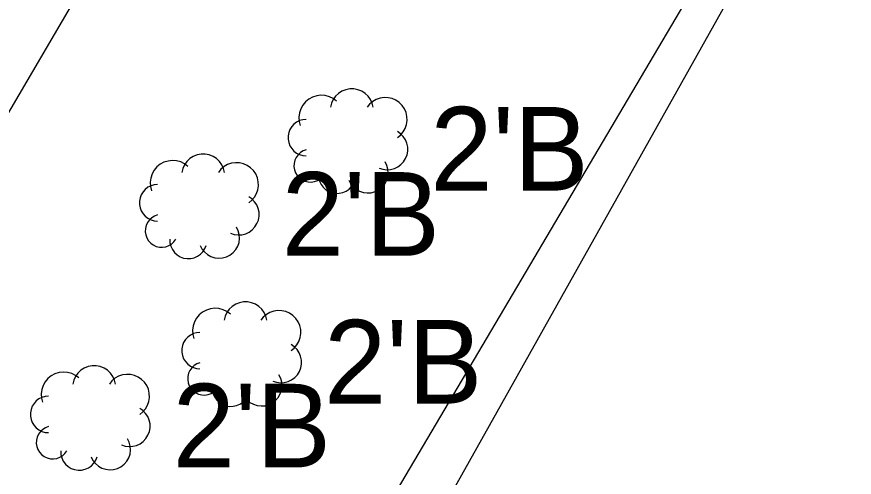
# Model space of a CAD drawing. Extents: x 1363693 to 1365209, y 422201 to 424153.
# Drawn here: x 1364099.18 to 1364115.18, y 422835.87 to 422844.67 of the extents above; entities that cross this region are included whole.
import ezdxf

# ---------------------------------------------------------------- set-up
doc = ezdxf.new("R2010")
doc.units = 0
for name, color, linetype in [('RD_X_Fence', 7, 'Continuous'), ('UT_X_FO', 7, 'Continuous'), ('VG_X_Cells', 7, 'Continuous'), ('VG_X_Flower_Bed', 7, 'Continuous'), ('VG_X_Text', 7, 'Continuous')]:
    doc.layers.add(name, color=color, linetype=linetype)

msp = doc.modelspace()

# ---------------------------------------------------------------- linework, layer by layer
at = {"layer": 'RD_X_Fence'}
msp.add_line((1364094.282, 422834.733), (1364106.787, 422856.103), dxfattribs=at)
at = {"layer": 'UT_X_FO'}
msp.add_lwpolyline([(1364198.41, 423083.145), (1364202.916, 423079.215), (1364206.614, 423072.625), (1364206.927, 423065.384), (1364205.607, 423052.889), (1364202.652, 423033.176), (1364193.585, 423006.537), (1364182.955, 422981.103), (1364130.325, 422876.058), (1364040.63, 422724.214)], dxfattribs=at)
at = {"layer": 'VG_X_Cells'}
for points in [[(1364105.988, 422842.94), (1364105.969, 422843.015), (1364105.937, 422843.086), (1364105.892, 422843.15), (1364105.835, 422843.204), (1364105.77, 422843.246), (1364105.697, 422843.275), (1364105.621, 422843.29), (1364105.542, 422843.29), (1364105.466, 422843.275), (1364105.393, 422843.246), (1364105.328, 422843.204), (1364105.271, 422843.15), (1364105.226, 422843.086), (1364105.193, 422843.015), (1364105.175, 422842.94)], [(1364105.291, 422843.056), (1364105.226, 422843.105), (1364105.153, 422843.14), (1364105.074, 422843.162), (1364104.992, 422843.168), (1364104.911, 422843.158), (1364104.833, 422843.134), (1364104.762, 422843.095), (1364104.698, 422843.044), (1364104.646, 422842.981), (1364104.606, 422842.91), (1364104.58, 422842.833), (1364104.57, 422842.752), (1364104.575, 422842.67), (1364104.595, 422842.591)], [(1364106.452, 422842.359), (1364106.513, 422842.408), (1364106.563, 422842.467), (1364106.602, 422842.535), (1364106.627, 422842.609), (1364106.638, 422842.685), (1364106.635, 422842.763), (1364106.617, 422842.839), (1364106.586, 422842.91), (1364106.542, 422842.975), (1364106.487, 422843.03), (1364106.423, 422843.073), (1364106.352, 422843.105), (1364106.276, 422843.122), (1364106.198, 422843.125), (1364106.121, 422843.114), (1364106.048, 422843.089), (1364105.98, 422843.05), (1364105.921, 422843), (1364105.872, 422842.94)], [(1364104.711, 422842.707), (1364104.647, 422842.701), (1364104.585, 422842.684), (1364104.527, 422842.655), (1364104.476, 422842.616), (1364104.433, 422842.569), (1364104.399, 422842.514), (1364104.376, 422842.454), (1364104.364, 422842.391), (1364104.364, 422842.327), (1364104.376, 422842.264), (1364104.399, 422842.204), (1364104.433, 422842.149), (1364104.476, 422842.102), (1364104.527, 422842.063), (1364104.585, 422842.034), (1364104.647, 422842.017), (1364104.711, 422842.011)], [(1364106.104, 422841.778), (1364106.174, 422841.755), (1364106.248, 422841.745), (1364106.322, 422841.75), (1364106.394, 422841.768), (1364106.461, 422841.8), (1364106.52, 422841.844), (1364106.571, 422841.898), (1364106.61, 422841.961), (1364106.637, 422842.03), (1364106.65, 422842.103), (1364106.649, 422842.177), (1364106.634, 422842.25), (1364106.606, 422842.318), (1364106.565, 422842.38), (1364106.513, 422842.433), (1364106.452, 422842.475)], [(1364104.711, 422842.127), (1364104.653, 422842.106), (1364104.6, 422842.074), (1364104.555, 422842.032), (1364104.519, 422841.982), (1364104.493, 422841.927), (1364104.478, 422841.867), (1364104.476, 422841.806), (1364104.485, 422841.745), (1364104.506, 422841.687), (1364104.538, 422841.635), (1364104.58, 422841.589), (1364104.629, 422841.553), (1364104.685, 422841.527), (1364104.745, 422841.512), (1364104.806, 422841.509), (1364104.867, 422841.519), (1364104.925, 422841.54), (1364104.977, 422841.571), (1364105.023, 422841.613), (1364105.059, 422841.662)], [(1364103.148, 422841.694), (1364103.129, 422841.769), (1364103.097, 422841.84), (1364103.052, 422841.904), (1364102.995, 422841.958), (1364102.93, 422842), (1364102.857, 422842.029), (1364102.781, 422842.044), (1364102.702, 422842.044), (1364102.626, 422842.029), (1364102.553, 422842), (1364102.488, 422841.958), (1364102.431, 422841.904), (1364102.386, 422841.84), (1364102.353, 422841.769), (1364102.335, 422841.694)], [(1364102.451, 422841.81), (1364102.386, 422841.859), (1364102.313, 422841.894), (1364102.234, 422841.916), (1364102.152, 422841.922), (1364102.071, 422841.912), (1364101.993, 422841.888), (1364101.922, 422841.849), (1364101.858, 422841.798), (1364101.806, 422841.735), (1364101.766, 422841.664), (1364101.74, 422841.587), (1364101.73, 422841.506), (1364101.735, 422841.424), (1364101.755, 422841.345)], [(1364103.612, 422841.113), (1364103.673, 422841.162), (1364103.723, 422841.221), (1364103.762, 422841.289), (1364103.787, 422841.363), (1364103.798, 422841.439), (1364103.795, 422841.517), (1364103.777, 422841.593), (1364103.746, 422841.664), (1364103.702, 422841.729), (1364103.647, 422841.784), (1364103.583, 422841.827), (1364103.512, 422841.859), (1364103.436, 422841.876), (1364103.358, 422841.879), (1364103.281, 422841.868), (1364103.208, 422841.843), (1364103.14, 422841.804), (1364103.081, 422841.754), (1364103.032, 422841.694)], [(1364105.523, 422841.546), (1364105.558, 422841.479), (1364105.606, 422841.419), (1364105.663, 422841.37), (1364105.73, 422841.333), (1364105.802, 422841.31), (1364105.877, 422841.301), (1364105.953, 422841.306), (1364106.026, 422841.327), (1364106.094, 422841.36), (1364106.154, 422841.407), (1364106.204, 422841.464), (1364106.242, 422841.53), (1364106.267, 422841.602), (1364106.277, 422841.677), (1364106.272, 422841.753), (1364106.253, 422841.826), (1364106.22, 422841.895)], [(1364104.943, 422841.662), (1364104.947, 422841.594), (1364104.964, 422841.528), (1364104.993, 422841.466), (1364105.033, 422841.41), (1364105.084, 422841.364), (1364105.142, 422841.328), (1364105.206, 422841.304), (1364105.274, 422841.293), (1364105.343, 422841.295), (1364105.409, 422841.31), (1364105.472, 422841.337), (1364105.528, 422841.376), (1364105.576, 422841.425), (1364105.614, 422841.483), (1364105.64, 422841.546)], [(1364101.871, 422841.461), (1364101.807, 422841.455), (1364101.745, 422841.438), (1364101.687, 422841.409), (1364101.636, 422841.37), (1364101.593, 422841.323), (1364101.559, 422841.268), (1364101.536, 422841.208), (1364101.524, 422841.145), (1364101.524, 422841.081), (1364101.536, 422841.018), (1364101.559, 422840.958), (1364101.593, 422840.903), (1364101.636, 422840.856), (1364101.687, 422840.817), (1364101.745, 422840.788), (1364101.807, 422840.771), (1364101.871, 422840.765)], [(1364103.264, 422840.532), (1364103.334, 422840.509), (1364103.408, 422840.499), (1364103.482, 422840.504), (1364103.554, 422840.522), (1364103.621, 422840.554), (1364103.68, 422840.598), (1364103.731, 422840.652), (1364103.77, 422840.715), (1364103.797, 422840.784), (1364103.81, 422840.857), (1364103.809, 422840.931), (1364103.794, 422841.004), (1364103.766, 422841.072), (1364103.725, 422841.134), (1364103.673, 422841.187), (1364103.612, 422841.229)], [(1364101.871, 422840.881), (1364101.813, 422840.86), (1364101.76, 422840.828), (1364101.715, 422840.786), (1364101.679, 422840.736), (1364101.653, 422840.681), (1364101.638, 422840.621), (1364101.636, 422840.56), (1364101.645, 422840.499), (1364101.666, 422840.441), (1364101.698, 422840.389), (1364101.74, 422840.343), (1364101.789, 422840.307), (1364101.845, 422840.281), (1364101.905, 422840.266), (1364101.966, 422840.263), (1364102.027, 422840.273), (1364102.085, 422840.294), (1364102.137, 422840.325), (1364102.183, 422840.367), (1364102.219, 422840.416)], [(1364102.683, 422840.3), (1364102.718, 422840.233), (1364102.766, 422840.173), (1364102.823, 422840.124), (1364102.89, 422840.087), (1364102.962, 422840.064), (1364103.037, 422840.055), (1364103.113, 422840.06), (1364103.186, 422840.081), (1364103.254, 422840.114), (1364103.314, 422840.161), (1364103.364, 422840.218), (1364103.402, 422840.284), (1364103.427, 422840.356), (1364103.437, 422840.431), (1364103.432, 422840.507), (1364103.413, 422840.58), (1364103.38, 422840.649)], [(1364102.103, 422840.416), (1364102.107, 422840.348), (1364102.124, 422840.282), (1364102.153, 422840.22), (1364102.193, 422840.164), (1364102.244, 422840.118), (1364102.302, 422840.082), (1364102.366, 422840.058), (1364102.434, 422840.047), (1364102.503, 422840.049), (1364102.569, 422840.064), (1364102.632, 422840.091), (1364102.688, 422840.13), (1364102.736, 422840.179), (1364102.774, 422840.237), (1364102.8, 422840.3)], [(1364103.958, 422838.869), (1364103.939, 422838.944), (1364103.907, 422839.015), (1364103.862, 422839.079), (1364103.805, 422839.133), (1364103.74, 422839.175), (1364103.667, 422839.204), (1364103.591, 422839.219), (1364103.512, 422839.219), (1364103.436, 422839.204), (1364103.363, 422839.175), (1364103.298, 422839.133), (1364103.241, 422839.079), (1364103.196, 422839.015), (1364103.163, 422838.944), (1364103.145, 422838.869)], [(1364103.261, 422838.985), (1364103.196, 422839.034), (1364103.123, 422839.069), (1364103.044, 422839.091), (1364102.962, 422839.097), (1364102.881, 422839.087), (1364102.803, 422839.063), (1364102.732, 422839.024), (1364102.668, 422838.973), (1364102.616, 422838.91), (1364102.576, 422838.839), (1364102.55, 422838.762), (1364102.54, 422838.681), (1364102.545, 422838.599), (1364102.565, 422838.52)], [(1364104.422, 422838.288), (1364104.483, 422838.337), (1364104.533, 422838.396), (1364104.572, 422838.464), (1364104.597, 422838.538), (1364104.608, 422838.614), (1364104.605, 422838.692), (1364104.587, 422838.768), (1364104.556, 422838.839), (1364104.512, 422838.904), (1364104.457, 422838.959), (1364104.393, 422839.002), (1364104.322, 422839.034), (1364104.246, 422839.051), (1364104.168, 422839.054), (1364104.091, 422839.043), (1364104.018, 422839.018), (1364103.95, 422838.979), (1364103.891, 422838.929), (1364103.842, 422838.869)], [(1364102.681, 422838.636), (1364102.617, 422838.63), (1364102.555, 422838.613), (1364102.497, 422838.584), (1364102.446, 422838.545), (1364102.403, 422838.498), (1364102.369, 422838.443), (1364102.346, 422838.383), (1364102.334, 422838.32), (1364102.334, 422838.256), (1364102.346, 422838.193), (1364102.369, 422838.133), (1364102.403, 422838.078), (1364102.446, 422838.031), (1364102.497, 422837.992), (1364102.555, 422837.963), (1364102.617, 422837.946), (1364102.681, 422837.94)], [(1364104.074, 422837.707), (1364104.144, 422837.684), (1364104.218, 422837.674), (1364104.292, 422837.679), (1364104.364, 422837.697), (1364104.431, 422837.729), (1364104.49, 422837.773), (1364104.541, 422837.827), (1364104.58, 422837.89), (1364104.607, 422837.959), (1364104.62, 422838.032), (1364104.619, 422838.106), (1364104.604, 422838.179), (1364104.576, 422838.247), (1364104.535, 422838.309), (1364104.483, 422838.362), (1364104.422, 422838.404)], [(1364101.065, 422837.649), (1364101.046, 422837.724), (1364101.014, 422837.795), (1364100.969, 422837.859), (1364100.912, 422837.913), (1364100.847, 422837.955), (1364100.774, 422837.984), (1364100.698, 422837.999), (1364100.619, 422837.999), (1364100.543, 422837.984), (1364100.47, 422837.955), (1364100.405, 422837.913), (1364100.348, 422837.859), (1364100.303, 422837.795), (1364100.27, 422837.724), (1364100.252, 422837.649)], [(1364102.681, 422838.056), (1364102.623, 422838.035), (1364102.57, 422838.003), (1364102.525, 422837.961), (1364102.489, 422837.911), (1364102.463, 422837.856), (1364102.448, 422837.796), (1364102.446, 422837.735), (1364102.455, 422837.674), (1364102.476, 422837.616), (1364102.508, 422837.564), (1364102.55, 422837.518), (1364102.599, 422837.482), (1364102.655, 422837.456), (1364102.715, 422837.441), (1364102.776, 422837.438), (1364102.837, 422837.448), (1364102.895, 422837.469), (1364102.947, 422837.5), (1364102.993, 422837.542), (1364103.029, 422837.591)], [(1364100.368, 422837.765), (1364100.303, 422837.814), (1364100.23, 422837.849), (1364100.151, 422837.871), (1364100.069, 422837.877), (1364099.988, 422837.867), (1364099.91, 422837.843), (1364099.839, 422837.804), (1364099.775, 422837.753), (1364099.723, 422837.69), (1364099.683, 422837.619), (1364099.657, 422837.542), (1364099.647, 422837.461), (1364099.652, 422837.379), (1364099.672, 422837.3)], [(1364101.529, 422837.068), (1364101.59, 422837.117), (1364101.64, 422837.176), (1364101.679, 422837.244), (1364101.704, 422837.318), (1364101.715, 422837.394), (1364101.712, 422837.472), (1364101.694, 422837.548), (1364101.663, 422837.619), (1364101.619, 422837.684), (1364101.564, 422837.739), (1364101.5, 422837.782), (1364101.429, 422837.814), (1364101.353, 422837.831), (1364101.275, 422837.834), (1364101.198, 422837.823), (1364101.125, 422837.798), (1364101.057, 422837.759), (1364100.998, 422837.709), (1364100.949, 422837.649)], [(1364103.493, 422837.475), (1364103.528, 422837.408), (1364103.576, 422837.348), (1364103.633, 422837.299), (1364103.7, 422837.262), (1364103.772, 422837.239), (1364103.847, 422837.23), (1364103.923, 422837.235), (1364103.996, 422837.256), (1364104.064, 422837.289), (1364104.124, 422837.336), (1364104.174, 422837.393), (1364104.212, 422837.459), (1364104.237, 422837.531), (1364104.247, 422837.606), (1364104.242, 422837.682), (1364104.223, 422837.755), (1364104.19, 422837.824)], [(1364102.913, 422837.591), (1364102.917, 422837.523), (1364102.934, 422837.457), (1364102.963, 422837.395), (1364103.003, 422837.339), (1364103.054, 422837.293), (1364103.112, 422837.257), (1364103.176, 422837.233), (1364103.244, 422837.222), (1364103.313, 422837.224), (1364103.379, 422837.239), (1364103.442, 422837.266), (1364103.498, 422837.305), (1364103.546, 422837.354), (1364103.584, 422837.412), (1364103.61, 422837.475)], [(1364099.788, 422837.416), (1364099.724, 422837.41), (1364099.662, 422837.393), (1364099.604, 422837.364), (1364099.553, 422837.325), (1364099.51, 422837.278), (1364099.476, 422837.223), (1364099.453, 422837.163), (1364099.441, 422837.1), (1364099.441, 422837.036), (1364099.453, 422836.973), (1364099.476, 422836.913), (1364099.51, 422836.858), (1364099.553, 422836.811), (1364099.604, 422836.772), (1364099.662, 422836.743), (1364099.724, 422836.726), (1364099.788, 422836.72)], [(1364101.181, 422836.487), (1364101.251, 422836.464), (1364101.325, 422836.454), (1364101.399, 422836.459), (1364101.471, 422836.477), (1364101.538, 422836.509), (1364101.597, 422836.553), (1364101.648, 422836.607), (1364101.687, 422836.67), (1364101.714, 422836.739), (1364101.727, 422836.812), (1364101.726, 422836.886), (1364101.711, 422836.959), (1364101.683, 422837.027), (1364101.642, 422837.089), (1364101.59, 422837.142), (1364101.529, 422837.184)], [(1364099.788, 422836.836), (1364099.73, 422836.815), (1364099.677, 422836.783), (1364099.632, 422836.741), (1364099.596, 422836.691), (1364099.57, 422836.636), (1364099.555, 422836.576), (1364099.553, 422836.515), (1364099.562, 422836.454), (1364099.583, 422836.396), (1364099.615, 422836.344), (1364099.657, 422836.298), (1364099.706, 422836.262), (1364099.762, 422836.236), (1364099.822, 422836.221), (1364099.883, 422836.218), (1364099.944, 422836.228), (1364100.002, 422836.249), (1364100.054, 422836.28), (1364100.1, 422836.322), (1364100.136, 422836.371)], [(1364100.6, 422836.255), (1364100.635, 422836.188), (1364100.683, 422836.128), (1364100.74, 422836.079), (1364100.807, 422836.042), (1364100.879, 422836.019), (1364100.954, 422836.01), (1364101.03, 422836.015), (1364101.103, 422836.036), (1364101.171, 422836.069), (1364101.231, 422836.116), (1364101.281, 422836.173), (1364101.319, 422836.239), (1364101.344, 422836.311), (1364101.354, 422836.386), (1364101.349, 422836.462), (1364101.33, 422836.535), (1364101.297, 422836.604)], [(1364100.02, 422836.371), (1364100.024, 422836.303), (1364100.041, 422836.237), (1364100.07, 422836.175), (1364100.11, 422836.119), (1364100.161, 422836.073), (1364100.219, 422836.037), (1364100.283, 422836.013), (1364100.351, 422836.002), (1364100.42, 422836.004), (1364100.486, 422836.019), (1364100.549, 422836.046), (1364100.605, 422836.085), (1364100.653, 422836.134), (1364100.691, 422836.192), (1364100.717, 422836.255)]]:
    msp.add_lwpolyline(points, dxfattribs=at)
at = {"layer": 'VG_X_Flower_Bed'}
msp.add_line((1364104.088, 422829.493), (1364116.235, 422851.18), dxfattribs=at)

# ---------------------------------------------------------------- texts
at = {"layer": 'VG_X_Text'}
for p in [(1364107.081, 422841.346), (1364104.241, 422840.1), (1364105.051, 422837.275), (1364102.158, 422836.055)]:
    msp.add_text("2'B", height=1.6, dxfattribs=at).set_placement(p)

doc.saveas('drawing.dxf')
